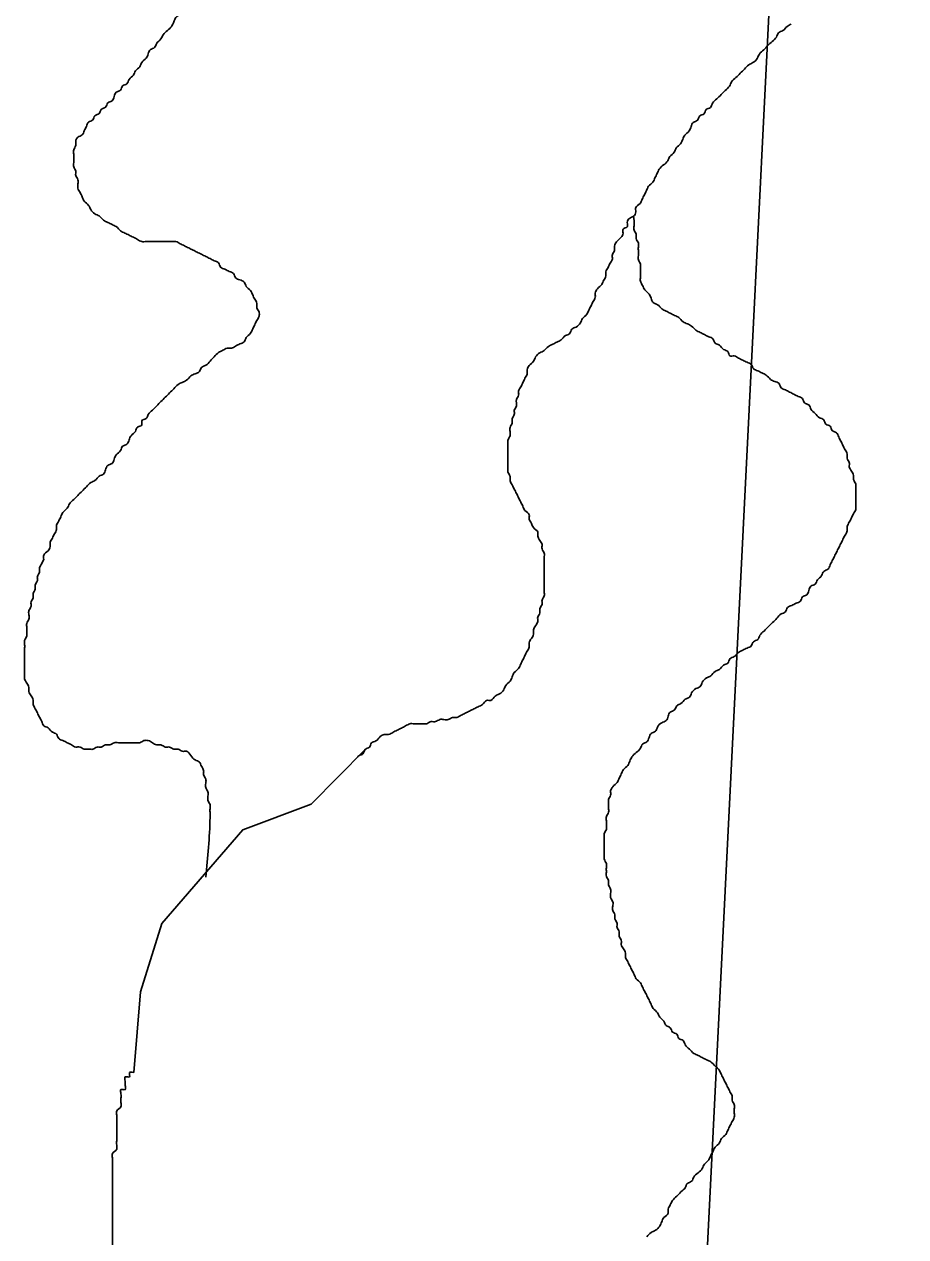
# Model space of a CAD drawing. Extents: x 813775 to 1157140, y 1757555 to 1979907.
# Drawn here: x 1041381 to 1042535, y 1866582 to 1868168 of the extents above; entities that cross this region are included whole.
import ezdxf

# ---------------------------------------------------------------- set-up
doc = ezdxf.new("R2010")
doc.units = 0
doc.layers.add('Level 35', color=7, linetype='Continuous')
doc.layers.add('Level 5', color=7, linetype='Continuous')

msp = doc.modelspace()

# ---------------------------------------------------------------- linework, layer by layer
at = {"layer": 'Level 35'}
msp.add_lwpolyline([(1041524.8, 1866796.4), (1041533.7, 1866902), (1041561.6, 1866991.3), (1041667.6, 1867114.1), (1041756.9, 1867147.6), (1041827.7, 1867219.3)], dxfattribs=at)
for points in [[(1041585.6, 1867881), (1041580, 1867883.8), (1041574.5, 1867883.8), (1041568.9, 1867883.8), (1041563.3, 1867883.8), (1041557.7, 1867883.8), (1041552.2, 1867883.8), (1041546.6, 1867883.8), (1041541, 1867883.8), (1041535.4, 1867883.8), (1041529.8, 1867886.6), (1041524.3, 1867889.4), (1041518.7, 1867892.2), (1041513.1, 1867895), (1041507.5, 1867897.8), (1041501.9, 1867903.3), (1041496.4, 1867906.1), (1041490.8, 1867908.9), (1041485.2, 1867911.7), (1041479.6, 1867917.3), (1041474, 1867920.1), (1041468.5, 1867925.7), (1041465.7, 1867931.2), (1041460.1, 1867936.8), (1041457.3, 1867942.4), (1041454.5, 1867948), (1041451.7, 1867953.6), (1041451.7, 1867959.2), (1041451.7, 1867964.7), (1041448.9, 1867970.3), (1041448.9, 1867975.9), (1041446.2, 1867981.5), (1041446.2, 1867987.1), (1041446.2, 1867992.6), (1041446.2, 1867998.2), (1041446.2, 1868003.8), (1041448.9, 1868009.4), (1041448.9, 1868015), (1041451.7, 1868020.6), (1041457.3, 1868023.3), (1041460.1, 1868028.9), (1041462.9, 1868034.5), (1041465.7, 1868040.1), (1041471.3, 1868042.9), (1041474, 1868048.5), (1041479.6, 1868051.3), (1041482.4, 1868056.8), (1041488, 1868059.6), (1041490.8, 1868065.2), (1041496.4, 1868068), (1041499.2, 1868073.6), (1041501.9, 1868079.2), (1041507.5, 1868082), (1041510.3, 1868087.5), (1041515.9, 1868090.3), (1041518.7, 1868095.9), (1041524.3, 1868101.5), (1041527, 1868107.1), (1041532.6, 1868112.6), (1041535.4, 1868118.2), (1041541, 1868123.8), (1041543.8, 1868129.4), (1041546.6, 1868135), (1041552.2, 1868137.8), (1041554.9, 1868143.3), (1041560.5, 1868148.9), (1041563.3, 1868154.5), (1041568.9, 1868160.1), (1041574.5, 1868165.7), (1041577.3, 1868171.3), (1041580, 1868176.8), (1041585.6, 1868182.4), (1041588.4, 1868188), (1041594, 1868193.6), (1041596.8, 1868199.2), (1041602.4, 1868204.7), (1041605.2, 1868210.3), (1041610.7, 1868213.1), (1041610.7, 1868218.7), (1041616.3, 1868221.5), (1041619.1, 1868227.1), (1041624.7, 1868232.7), (1041630.3, 1868238.2), (1041633, 1868243.8), (1041635.8, 1868249.4), (1041635.9, 1868249.6)], [(1042385.6, 1868168.2), (1042380, 1868165.4), (1042374.5, 1868159.8), (1042368.9, 1868157), (1042366.1, 1868151.4), (1042360.5, 1868145.8), (1042354.9, 1868140.3), (1042349.4, 1868134.7), (1042343.8, 1868129.1), (1042341, 1868123.5), (1042335.4, 1868117.9), (1042329.8, 1868115.1), (1042324.3, 1868109.6), (1042318.7, 1868104), (1042313.1, 1868098.4), (1042307.5, 1868092.8), (1042304.7, 1868087.2), (1042299.2, 1868081.6), (1042293.6, 1868076.1), (1042288, 1868070.5), (1042282.4, 1868064.9), (1042279.6, 1868059.3), (1042274.1, 1868056.5), (1042271.3, 1868050.9), (1042265.7, 1868048.2), (1042262.9, 1868042.6), (1042257.3, 1868039.8), (1042254.5, 1868034.2), (1042251.7, 1868028.6), (1042246.2, 1868023), (1042243.4, 1868017.5), (1042240.6, 1868011.9), (1042235, 1868006.3), (1042232.2, 1868000.7), (1042226.6, 1867995.1), (1042223.8, 1867989.5), (1042218.3, 1867984), (1042212.7, 1867978.4), (1042209.9, 1867972.8), (1042207.1, 1867967.2), (1042204.3, 1867961.6), (1042198.7, 1867956.1), (1042195.9, 1867950.5), (1042193.2, 1867944.9), (1042190.4, 1867939.3), (1042187.6, 1867933.7), (1042182, 1867928.2), (1042182, 1867922.6), (1042179.2, 1867917), (1042173.6, 1867914.2), (1042170.8, 1867908.6), (1042170.8, 1867903), (1042165.3, 1867900.2), (1042165.3, 1867894.7), (1042162.5, 1867889.1), (1042156.9, 1867883.5), (1042154.1, 1867877.9), (1042154.1, 1867872.3), (1042151.3, 1867866.8), (1042151.3, 1867861.2), (1042148.5, 1867855.6), (1042145.7, 1867850), (1042142.9, 1867844.4), (1042142.9, 1867838.8), (1042140.2, 1867833.3), (1042137.4, 1867827.7), (1042131.8, 1867822.1), (1042129, 1867816.5), (1042129, 1867810.9), (1042126.2, 1867805.4), (1042123.4, 1867799.8), (1042120.6, 1867794.2), (1042117.8, 1867788.6), (1042112.3, 1867783), (1042109.5, 1867777.4), (1042103.9, 1867771.9), (1042098.3, 1867769.1), (1042095.5, 1867763.5), (1042089.9, 1867760.7), (1042084.4, 1867755.1), (1042078.8, 1867752.3), (1042073.2, 1867749.5), (1042067.6, 1867746.7), (1042062.1, 1867741.2), (1042056.5, 1867738.4), (1042050.9, 1867732.8), (1042048.1, 1867727.2), (1042042.5, 1867721.6), (1042039.7, 1867716), (1042039.7, 1867710.5), (1042036.9, 1867704.9)], [(1042179.2, 1867917), (1042179.8, 1867904.4), (1042179.8, 1867898.9), (1042182.6, 1867893.3), (1042182.6, 1867887.7), (1042185.4, 1867882.1), (1042185.4, 1867876.5), (1042185.4, 1867871), (1042185.4, 1867865.4), (1042185.4, 1867859.8), (1042188.1, 1867854.2), (1042188.1, 1867848.6), (1042188.1, 1867843.1), (1042188.1, 1867837.5), (1042188.1, 1867831.9), (1042190.9, 1867826.3), (1042193.7, 1867820.7), (1042199.3, 1867815.1), (1042202.1, 1867809.6), (1042204.9, 1867804), (1042210.5, 1867801.2), (1042216, 1867795.6), (1042221.6, 1867792.8), (1042227.2, 1867790), (1042232.8, 1867787.2), (1042238.4, 1867784.4), (1042243.9, 1867778.9), (1042249.5, 1867776.1), (1042255.1, 1867773.3), (1042260.7, 1867767.7), (1042266.3, 1867764.9), (1042271.8, 1867762.1), (1042277.4, 1867759.3), (1042283, 1867756.5), (1042285.8, 1867751), (1042291.4, 1867748.2), (1042296.9, 1867742.6), (1042302.5, 1867739.8), (1042305.3, 1867734.2), (1042310.9, 1867734.2), (1042316.5, 1867731.4), (1042322, 1867728.6), (1042327.6, 1867725.8), (1042333.2, 1867723), (1042336, 1867717.5), (1042341.6, 1867714.7), (1042347.1, 1867711.9), (1042352.7, 1867709.1), (1042358.3, 1867703.5), (1042363.9, 1867700.7), (1042369.5, 1867697.9), (1042372.3, 1867692.3), (1042377.8, 1867689.6), (1042383.4, 1867686.8), (1042389, 1867684), (1042394.6, 1867681.2), (1042400.1, 1867678.4), (1042402.9, 1867672.8), (1042408.5, 1867670), (1042411.3, 1867664.4), (1042416.9, 1867658.9), (1042422.5, 1867653.3), (1042428, 1867650.5), (1042430.8, 1867644.9), (1042436.4, 1867642.1), (1042439.2, 1867636.5), (1042444.8, 1867633.7), (1042447.6, 1867628.2), (1042450.4, 1867622.6), (1042453.1, 1867617), (1042455.9, 1867611.4), (1042458.7, 1867605.8), (1042458.7, 1867600.2), (1042461.5, 1867594.7), (1042461.5, 1867589.1), (1042464.3, 1867583.5), (1042467.1, 1867577.9), (1042467.1, 1867572.3), (1042469.9, 1867566.8), (1042469.9, 1867561.2), (1042469.9, 1867555.6), (1042469.9, 1867550), (1042469.9, 1867544.4), (1042469.9, 1867538.9), (1042469.9, 1867533.3), (1042467.1, 1867527.7), (1042464.3, 1867522.1), (1042461.5, 1867516.5), (1042458.7, 1867510.9), (1042458.7, 1867505.4), (1042455.9, 1867499.8)], [(1041407.1, 1867468), (1041407.1, 1867473.6), (1041412.7, 1867479.1), (1041415.5, 1867484.7), (1041415.5, 1867490.3), (1041418.3, 1867495.9), (1041421, 1867501.5), (1041423.8, 1867507), (1041423.8, 1867512.6), (1041426.6, 1867518.2), (1041429.4, 1867523.8), (1041432.2, 1867529.4), (1041437.8, 1867535), (1041440.6, 1867540.5), (1041446.2, 1867546.1), (1041451.7, 1867551.7), (1041457.3, 1867557.3), (1041462.9, 1867562.9), (1041468.5, 1867568.4), (1041474, 1867571.2), (1041479.6, 1867576.8), (1041485.2, 1867579.6), (1041488, 1867585.2), (1041490.8, 1867590.8), (1041496.4, 1867593.6), (1041499.2, 1867599.1), (1041501.9, 1867604.7), (1041507.5, 1867610.3), (1041510.3, 1867615.9), (1041515.9, 1867618.7), (1041518.7, 1867624.3), (1041521.5, 1867629.8), (1041527, 1867635.4), (1041529.8, 1867641), (1041535.4, 1867643.8), (1041535.4, 1867649.4), (1041541, 1867652.2), (1041543.8, 1867657.7), (1041549.4, 1867663.3), (1041554.9, 1867668.9), (1041560.5, 1867674.5), (1041566.1, 1867680.1), (1041571.7, 1867685.7), (1041577.3, 1867691.2), (1041582.8, 1867696.8), (1041588.4, 1867699.6), (1041594, 1867702.4), (1041599.6, 1867708), (1041605.2, 1867710.8), (1041610.7, 1867713.6), (1041613.5, 1867719.1), (1041619.1, 1867721.9), (1041624.7, 1867727.5), (1041630.3, 1867733.1), (1041635.8, 1867738.7), (1041641.4, 1867741.5), (1041647, 1867744.3), (1041652.6, 1867744.3), (1041658.2, 1867747.1), (1041663.7, 1867749.8), (1041669.3, 1867752.6), (1041672.1, 1867758.2), (1041677.7, 1867763.8), (1041680.5, 1867769.4), (1041683.3, 1867775), (1041686, 1867780.5), (1041688.8, 1867786.1), (1041688.8, 1867791.7), (1041686, 1867797.3), (1041686, 1867802.9), (1041683.3, 1867808.5), (1041680.5, 1867814), (1041677.7, 1867819.6), (1041672.1, 1867825.2), (1041669.3, 1867830.8), (1041663.7, 1867833.6), (1041658.2, 1867836.4), (1041655.4, 1867841.9), (1041649.8, 1867844.7), (1041644.2, 1867847.5), (1041638.6, 1867850.3), (1041635.8, 1867855.9), (1041630.3, 1867858.7), (1041624.7, 1867861.5), (1041619.1, 1867864.3), (1041613.5, 1867867.1), (1041607.9, 1867869.8), (1041602.4, 1867872.6), (1041596.8, 1867875.4), (1041591.2, 1867878.2), (1041585.6, 1867881)], [(1042036.9, 1867704.9), (1042034.2, 1867699.3), (1042031.4, 1867693.7), (1042028.6, 1867688.1), (1042028.6, 1867682.6), (1042025.8, 1867677), (1042025.8, 1867668.6), (1042023, 1867663), (1042023, 1867657.4), (1042020.2, 1867651.9), (1042020.2, 1867646.3), (1042017.4, 1867640.7), (1042017.4, 1867635.1), (1042017.4, 1867629.5), (1042014.6, 1867624), (1042014.6, 1867618.4), (1042014.6, 1867610), (1042014.6, 1867604.4), (1042014.6, 1867598.8), (1042014.6, 1867593.3), (1042014.6, 1867587.7), (1042014.6, 1867582.1), (1042017.4, 1867576.5), (1042017.4, 1867570.9), (1042020.2, 1867565.3), (1042023, 1867559.8), (1042025.8, 1867554.2), (1042028.6, 1867548.6), (1042031.4, 1867543), (1042034.2, 1867537.4), (1042036.9, 1867531.9), (1042042.5, 1867526.3), (1042042.5, 1867520.7), (1042045.3, 1867515.1), (1042048.1, 1867509.5), (1042053.7, 1867503.9), (1042053.7, 1867498.4), (1042056.5, 1867492.8), (1042059.3, 1867487.2), (1042059.3, 1867481.6), (1042062.1, 1867476), (1042062.1, 1867470.5), (1042062.1, 1867464.9), (1042062.1, 1867459.3), (1042062.1, 1867453.7), (1042062.1, 1867448.1), (1042062.1, 1867442.6), (1042062.1, 1867437), (1042062.1, 1867431.4), (1042062.1, 1867425.8), (1042062.1, 1867420.2), (1042059.3, 1867414.6), (1042059.3, 1867409.1), (1042056.5, 1867403.5), (1042056.5, 1867397.9), (1042053.7, 1867392.3), (1042053.7, 1867386.7), (1042050.9, 1867381.2), (1042048.1, 1867375.6), (1042048.1, 1867370), (1042045.3, 1867364.4), (1042042.5, 1867358.8), (1042042.5, 1867353.2), (1042039.7, 1867347.7), (1042036.9, 1867342.1), (1042034.2, 1867336.5), (1042031.4, 1867330.9), (1042028.6, 1867325.3), (1042023, 1867319.8), (1042020.2, 1867314.2), (1042017.4, 1867308.6), (1042011.8, 1867303), (1042009.1, 1867297.4), (1042003.5, 1867291.8), (1041997.9, 1867289.1), (1041992.3, 1867283.5), (1041986.7, 1867283.5), (1041981.2, 1867277.9), (1041975.6, 1867275.1), (1041970, 1867272.3), (1041964.4, 1867269.5), (1041958.8, 1867266.7), (1041953.3, 1867263.9), (1041947.7, 1867261.1), (1041942.1, 1867261.1), (1041936.5, 1867258.4), (1041930.9, 1867258.4), (1041925.4, 1867258.4), (1041919.8, 1867255.6), (1041914.2, 1867255.6), (1041908.6, 1867252.8)], [(1042455.9, 1867499.8), (1042453.1, 1867494.2), (1042450.4, 1867488.6), (1042447.6, 1867483), (1042444.8, 1867477.5), (1042442, 1867471.9), (1042439.2, 1867466.3), (1042436.4, 1867460.7), (1042433.6, 1867455.1), (1042428, 1867452.3), (1042425.3, 1867446.8), (1042419.7, 1867441.2), (1042416.9, 1867435.6), (1042411.3, 1867432.8), (1042408.5, 1867427.2), (1042405.7, 1867421.6), (1042400.1, 1867418.8), (1042397.4, 1867413.3), (1042391.8, 1867410.5), (1042386.2, 1867407.7), (1042380.6, 1867404.9), (1042377.8, 1867399.3), (1042372.3, 1867396.5), (1042366.7, 1867390.9), (1042361.1, 1867385.4), (1042355.5, 1867379.8), (1042349.9, 1867374.2), (1042344.4, 1867368.6), (1042341.6, 1867363), (1042336, 1867360.2), (1042333.2, 1867354.7), (1042327.6, 1867351.9), (1042322, 1867349.1), (1042316.5, 1867346.3), (1042310.9, 1867340.7), (1042305.3, 1867337.9), (1042302.5, 1867332.3), (1042296.9, 1867329.5), (1042291.4, 1867324), (1042285.8, 1867321.2), (1042280.2, 1867315.6), (1042274.6, 1867312.8), (1042269, 1867307.2), (1042266.3, 1867301.6), (1042260.7, 1867298.8), (1042255.1, 1867293.3), (1042252.3, 1867287.7), (1042246.7, 1867284.9), (1042241.1, 1867279.3), (1042235.6, 1867276.5), (1042232.8, 1867270.9), (1042227.2, 1867268.1), (1042224.4, 1867262.6), (1042221.6, 1867257), (1042216, 1867254.2), (1042210.5, 1867248.6), (1042207.7, 1867243), (1042202.1, 1867240.2), (1042199.3, 1867234.7), (1042196.5, 1867229.1), (1042190.9, 1867226.3), (1042188.1, 1867220.7), (1042182.6, 1867215.1), (1042177, 1867209.5), (1042174.2, 1867204), (1042171.4, 1867198.4), (1042165.8, 1867192.8), (1042163, 1867187.2), (1042160.3, 1867181.6), (1042157.5, 1867176), (1042151.9, 1867170.5), (1042149.1, 1867164.9), (1042149.1, 1867159.3), (1042146.3, 1867153.7), (1042146.3, 1867148.1), (1042146.3, 1867142.6), (1042146.3, 1867137), (1042143.5, 1867131.4), (1042143.5, 1867125.8), (1042143.5, 1867120.2), (1042143.5, 1867114.6), (1042140.7, 1867109.1), (1042140.7, 1867103.5), (1042140.7, 1867097.9), (1042140.7, 1867092.3), (1042140.7, 1867086.7), (1042140.7, 1867081.2), (1042140.7, 1867075.6), (1042143.5, 1867070), (1042143.5, 1867064.4), (1042143.5, 1867058.8)], [(1041619.1, 1867052.1), (1041624.7, 1867130.3), (1041624.7, 1867135.9), (1041624.7, 1867141.4), (1041624.7, 1867147), (1041621.9, 1867152.6), (1041621.9, 1867158.2), (1041621.9, 1867163.8), (1041619.1, 1867169.4), (1041619.1, 1867174.9), (1041619.1, 1867180.5), (1041616.3, 1867186.1), (1041616.3, 1867191.7), (1041613.5, 1867197.3), (1041610.7, 1867202.8), (1041605.2, 1867205.6), (1041599.6, 1867211.2), (1041594, 1867216.8), (1041588.4, 1867216.8), (1041582.8, 1867219.6), (1041577.3, 1867219.6), (1041571.7, 1867222.4), (1041566.1, 1867222.4), (1041560.5, 1867225.2), (1041554.9, 1867225.2), (1041549.4, 1867228), (1041543.8, 1867230.8), (1041538.2, 1867230.8), (1041532.6, 1867228), (1041527, 1867228), (1041521.5, 1867228), (1041515.9, 1867228), (1041510.3, 1867228), (1041504.7, 1867228), (1041499.2, 1867228), (1041493.6, 1867225.2), (1041488, 1867225.2), (1041482.4, 1867222.4), (1041476.8, 1867222.4), (1041471.3, 1867219.6), (1041465.7, 1867219.6), (1041460.1, 1867219.6), (1041454.5, 1867222.4), (1041448.9, 1867222.4), (1041443.4, 1867225.2), (1041437.8, 1867228), (1041432.2, 1867230.8), (1041426.6, 1867233.5), (1041423.8, 1867239.1), (1041418.3, 1867241.9), (1041412.7, 1867247.5), (1041407.1, 1867250.3), (1041404.3, 1867255.9), (1041401.5, 1867261.5), (1041398.7, 1867267), (1041395.9, 1867272.6), (1041393.2, 1867278.2), (1041393.2, 1867283.8), (1041390.4, 1867289.4), (1041387.6, 1867294.9), (1041387.6, 1867300.5), (1041384.8, 1867306.1), (1041382, 1867311.7), (1041382, 1867317.3), (1041382, 1867322.8), (1041382, 1867328.4), (1041382, 1867334), (1041382, 1867339.6), (1041382, 1867345.2), (1041382, 1867350.8), (1041382, 1867356.3), (1041382, 1867361.9), (1041384.8, 1867367.5), (1041384.8, 1867373.1), (1041384.8, 1867378.7), (1041384.8, 1867384.2), (1041387.6, 1867389.8), (1041387.6, 1867395.4), (1041387.6, 1867401), (1041390.4, 1867406.6), (1041390.4, 1867412.2), (1041393.2, 1867417.7), (1041393.2, 1867423.3), (1041395.9, 1867428.9), (1041395.9, 1867434.5), (1041398.7, 1867440.1), (1041398.7, 1867445.6), (1041401.5, 1867451.2), (1041401.5, 1867456.8), (1041404.3, 1867462.4), (1041407.1, 1867468)], [(1041908.6, 1867252.8), (1041903.1, 1867252.8), (1041897.5, 1867252.8), (1041891.9, 1867252.8), (1041886.3, 1867252.8), (1041880.7, 1867250), (1041875.2, 1867247.2), (1041869.6, 1867244.4), (1041864, 1867241.6), (1041858.4, 1867238.8), (1041852.8, 1867238.8), (1041847.3, 1867236), (1041841.7, 1867230.4), (1041836.1, 1867227.7), (1041833.3, 1867222.1), (1041827.7, 1867219.3), (1041824.9, 1867213.7), (1041819.4, 1867210.9), (1041816.8, 1867208.1)], [(1042143.5, 1867058.8), (1042143.5, 1867053.2), (1042146.3, 1867047.7), (1042146.3, 1867042.1), (1042149.1, 1867036.5), (1042149.1, 1867030.9), (1042149.1, 1867025.3), (1042151.9, 1867019.8), (1042151.9, 1867014.2), (1042151.9, 1867008.6), (1042154.7, 1867003), (1042154.7, 1866997.4), (1042157.5, 1866991.9), (1042157.5, 1866986.3), (1042160.3, 1866980.7), (1042160.3, 1866975.1), (1042163, 1866969.5), (1042163, 1866963.9), (1042165.8, 1866958.4), (1042168.6, 1866952.8), (1042168.6, 1866947.2), (1042171.4, 1866941.6), (1042174.2, 1866936), (1042177, 1866930.5), (1042179.8, 1866924.9), (1042182.6, 1866919.3), (1042188.1, 1866913.7), (1042190.9, 1866908.1), (1042193.7, 1866902.5), (1042196.5, 1866897), (1042199.3, 1866891.4), (1042202.1, 1866885.8), (1042204.9, 1866880.2), (1042210.5, 1866874.6), (1042213.3, 1866869.1), (1042218.8, 1866863.5), (1042221.6, 1866857.9), (1042227.2, 1866855.1), (1042230, 1866849.5), (1042235.6, 1866846.7), (1042238.4, 1866841.1), (1042243.9, 1866838.4), (1042246.7, 1866832.8), (1042252.3, 1866827.2), (1042257.9, 1866821.6), (1042263.5, 1866818.8), (1042269, 1866816), (1042274.6, 1866813.2), (1042280.2, 1866810.4), (1042285.8, 1866804.9), (1042291.4, 1866799.3), (1042294.1, 1866793.7), (1042296.9, 1866788.1), (1042299.7, 1866782.5), (1042302.5, 1866777), (1042305.3, 1866771.4), (1042308.1, 1866765.8), (1042308.1, 1866760.2), (1042310.9, 1866754.6), (1042310.9, 1866749.1), (1042310.9, 1866743.5), (1042310.9, 1866737.9), (1042308.1, 1866732.3), (1042305.3, 1866726.7), (1042302.5, 1866721.1), (1042299.7, 1866715.6), (1042294.1, 1866710), (1042291.4, 1866704.4), (1042285.8, 1866698.8), (1042283, 1866693.2), (1042280.2, 1866687.7), (1042277.4, 1866682.1), (1042271.8, 1866676.5), (1042269, 1866670.9), (1042263.5, 1866665.3), (1042257.9, 1866659.7), (1042255.1, 1866654.2), (1042249.5, 1866651.4), (1042246.7, 1866645.8), (1042241.1, 1866640.2), (1042235.6, 1866634.6), (1042230, 1866629), (1042227.2, 1866623.5), (1042224.4, 1866617.9), (1042224.4, 1866612.3), (1042218.8, 1866606.7), (1042216, 1866601.1), (1042213.3, 1866595.6), (1042207.7, 1866590), (1042202.1, 1866587.2), (1042196.5, 1866581.6)], [(1041524.8, 1866796.4), (1041519.2, 1866796.4), (1041519.2, 1866790.9), (1041513.6, 1866790.9), (1041513.6, 1866785.3), (1041513.6, 1866779.7), (1041513.6, 1866774.1), (1041508.1, 1866774.1), (1041508.1, 1866768.5), (1041508.1, 1866763), (1041508.1, 1866757.4), (1041508.1, 1866751.8), (1041502.5, 1866746.2), (1041502.5, 1866740.6), (1041502.5, 1866735), (1041502.5, 1866729.5), (1041502.5, 1866723.9), (1041502.5, 1866718.3), (1041502.5, 1866712.7), (1041502.5, 1866707.1), (1041502.5, 1866701.6), (1041502.5, 1866696), (1041496.9, 1866690.4), (1041496.9, 1866684.8), (1041496.9, 1866679.2), (1041496.9, 1866673.6), (1041496.9, 1866668.1), (1041496.9, 1866662.5), (1041496.9, 1866656.9), (1041496.9, 1866651.3), (1041496.9, 1866645.7), (1041496.9, 1866640.2), (1041496.9, 1866634.6), (1041496.9, 1866629), (1041496.9, 1866623.4), (1041496.9, 1866617.8), (1041496.9, 1866612.2), (1041496.9, 1866606.7), (1041496.9, 1866601.1), (1041496.9, 1866595.5), (1041496.9, 1866589.9), (1041496.9, 1866584.3), (1041496.9, 1866578.8), (1041496.9, 1866573.2), (1041496.9, 1866567.6), (1041496.9, 1866562), (1041496.9, 1866556.4), (1041496.9, 1866550.9), (1041496.9, 1866545.3), (1041496.9, 1866539.7), (1041491.3, 1866534.1), (1041491.3, 1866528.5), (1041491.3, 1866522.9), (1041491.3, 1866517.4), (1041491.3, 1866511.8), (1041485.8, 1866506.2), (1041485.8, 1866500.6), (1041485.8, 1866495), (1041485.8, 1866489.5), (1041485.8, 1866483.9), (1041480.2, 1866483.9), (1041480.2, 1866478.3), (1041480.2, 1866472.7), (1041480.2, 1866467.1), (1041480.2, 1866461.5), (1041480.2, 1866456), (1041480.2, 1866450.4), (1041480.2, 1866444.8), (1041480.2, 1866439.2), (1041480.2, 1866433.6), (1041480.2, 1866428.1), (1041480.2, 1866422.5), (1041480.2, 1866416.9), (1041480.2, 1866411.3), (1041480.2, 1866405.7), (1041485.8, 1866400.1), (1041485.8, 1866394.6), (1041485.8, 1866389), (1041485.8, 1866383.4), (1041491.3, 1866383.4), (1041491.3, 1866377.8), (1041491.3, 1866372.2), (1041491.3, 1866366.7), (1041496.9, 1866366.7), (1041496.9, 1866361.1), (1041496.9, 1866355.5), (1041496.9, 1866349.9), (1041502.5, 1866349.9), (1041502.5, 1866344.3), (1041502.5, 1866338.7), (1041508.1, 1866338.7)]]:
    msp.add_spline(points, degree=3, dxfattribs=at)
at = {"layer": 'Level 5'}
msp.add_lwpolyline([(1042535.4, 1871775.7), (1042023.3, 1861505.6)], dxfattribs=at)

doc.saveas('drawing.dxf')
